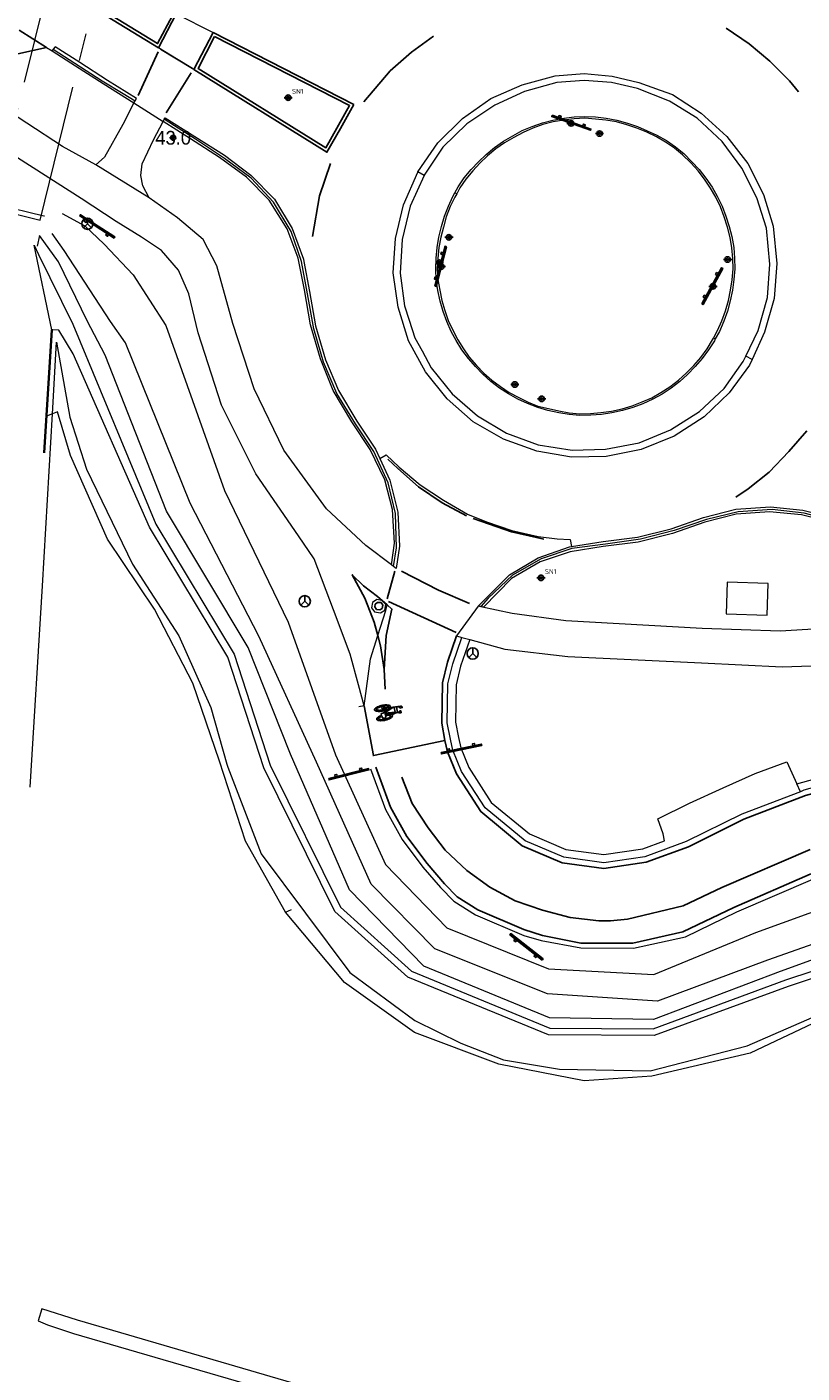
# Model space of a CAD drawing. Header units: metres. Extents: x 169249 to 194689, y 406250 to 412203.
# Tile 266 of 442: x 186475 to 186531, y 410413 to 410511. Entities that reach past the tile are written whole.
import ezdxf
from ezdxf.enums import TextEntityAlignment as Align

# ---------------------------------------------------------------- set-up
doc = ezdxf.new("R2010")
doc.units = ezdxf.units.M
doc.linetypes.add('BGT_NLCS_N264$0$AM-AS', pattern=[16, 10, -2, 2, -2])
doc.layers.get('0').update_dxf_attribs({"linetype": 'CONTINUOUS'})
for name, color, linetype, lineweight in [('BGT_NLCS_N264$0$B-WE-AM-AS_KUNSTWERK_DUIKER-GV', 252, 'BGT_NLCS_N264$0$AM-AS', 18), ('BGT_NLCS_N264$0$B-WE-BV-LEUNING-G', 252, 'BGT_NLCS_N264$0$BV-LEUNING', 18), ('BGT_NLCS_N264$0$B-WE-FV-GELEIDING_WILDRASTER-G', 252, 'CONTINUOUS', 18), ('BGT_NLCS_N264$0$B-WE-GK-BESCHOEIING-G', 252, 'BGT_NLCS_N264$0$GK-BESCHOEIING', 35), ('BGT_NLCS_N264$0$B-WE-GW-TALUD_KRUIN-G', 252, 'CONTINUOUS', 18), ('BGT_NLCS_N264$0$B-WE-GW-WATERGANG_INSTEEK-G', 252, 'CONTINUOUS', 18), ('BGT_NLCS_N264$0$B-WE-GW-WATERGANG_SLOOT_BODEM-G', 252, 'CONTINUOUS', 18), ('BGT_NLCS_N264$0$B-WE-GW-WATERGANG_WATERLIJN-G', 252, 'CONTINUOUS', 18), ('BGT_NLCS_N264$0$B-WE-OG-BREUKLIJN-G', 252, 'CONTINUOUS', 18), ('BGT_NLCS_N264$0$B-WE-OG-TOPOGRAFIE_TERREIN_GROEN-GV', 252, 'CONTINUOUS', 18), ('BGT_NLCS_N264$0$B-WE-OG-TOPOGRAFIE_WATER-GV', 252, 'CONTINUOUS', 18), ('BGT_NLCS_N264$0$B-WE-OG-TOPOGRAFIE_WEG_BERM-GV', 252, 'CONTINUOUS', 18), ('BGT_NLCS_N264$0$B-WE-OG-TOPOGRAFIE_WEG_RIJWEG-GV', 252, 'CONTINUOUS', 18), ('BGT_NLCS_N264$0$B-WE-OG-TOPOGRAFIE_WEG_RIJWIELPAD-GV', 252, 'CONTINUOUS', 18), ('BGT_NLCS_N264$0$B-WE-OG-TOPOGRAFIE_WEG_VERHARD-G', 252, 'CONTINUOUS', 18), ('BGT_NLCS_N264$0$B-WE-VW-BEWEGWIJZERING_DRAAGCONSTRUCTIE-S', 252, 'CONTINUOUS', 25), ('BGT_NLCS_N264$0$B-WE-VW-MARKERING_SYMBOOL-S', 252, 'CONTINUOUS', 25), ('BGT_NLCS_N264$0$B-WE-VW-VERKEERSTEKEN_BORD-S', 252, 'CONTINUOUS', 25), ('X-XX-AL-REFERENTIE-G', 7, 'CONTINUOUS', 18)]:
    doc.layers.add(name, color=color, linetype=linetype, lineweight=lineweight)
for name, color, linetype in [('BGT_NLCS_N264$0$B-WE-IE-MEUBILAIR_WEGMEUBILAIR-S', 252, 'CONTINUOUS'), ('BGT_NLCS_N264$0$B-WE-OG-TOPOGRAFIE_WEG_INRIT-GV', 252, 'CONTINUOUS'), ('BGT_NLCS_N264$0$B-WE-OG-TOPOGRAFIE_WEG_RIJWEG-G', 252, 'CONTINUOUS'), ('BGT_NLCS_N264$0$B-WE-OG-TOPOGRAFIE_WEG_VERKEERSEILAND-GV', 252, 'CONTINUOUS'), ('BGT_NLCS_N264$0$B-WE-VW-MARKERING-G', 252, 'CONTINUOUS'), ('BGT_NLCS_N264$0$B-WE-VW-VERKEERSTEKEN_DRAAGCONSTRUCTIE-S', 252, 'CONTINUOUS'), ('BGT_NLCS_N264$0$Label_Puntobject', 252, 'CONTINUOUS')]:
    doc.layers.add(name, color=color, linetype=linetype)
doc.styles.add('BGT_NLCS_N264$0$NLCS-ISO', font='NLCS-ISO.ttf')
doc.styles.add('BGT_NLCS_N264$0$STANDARD', font='txt')
doc.linetypes.add('BGT_NLCS_N264$0$BV-LEUNING', pattern='A,1,[69,NLCS.SHX,S=0.2,R=0,X=0,Y=0],1', length=2)
doc.linetypes.add('BGT_NLCS_N264$0$GK-BESCHOEIING', pattern='A,30,-5,[1,NLCS.SHX,S=1,R=0,X=0,Y=0],-5', length=40)

# ---------------------------------------------------------------- blocks, each defined once
blk = doc.blocks.new('BGT_NLCS_N264$0$SIE-WEG_SCHRIKHEK')
for points in [[(-1.125, 0), (-1.125, 0.1), (-1.5, 0.1), (-1.5, 0)], [(-0.375, 0), (-0.375, 0.1), (-0.75, 0.1), (-0.75, 0)], [(0.375, 0.1), (0, 0.1), (0, 0), (0.375, 0)], [(1.125, 0), (1.125, 0.1), (0.75, 0.1), (0.75, 0)]]:
    blk.add_hatch(color=0).paths.add_polyline_path(points)
at = {"color": 0}
for p, q in [((-1.125, 0), (-1.125, 0.1)), ((-0.75, 0), (-0.75, 0.1)), ((-0.375, 0), (-0.375, 0.1)), ((0, 0.1), (0, 0)), ((0.375, 0.1), (0.375, 0)), ((0.75, 0.1), (0.75, 0)), ((1.125, 0.1), (1.125, 0))]:
    blk.add_line(p, q, dxfattribs=at)
at = {"flags": 128}
for points in [[(-1.5, 0.1), (1.5, 0.1), (1.5, 0), (-1.5, 0)], [(-1.0125, 0.1), (-1.0125, 0.25), (-0.8625, 0.25), (-0.8625, 0.1)], [(0.8625, 0.1), (0.8625, 0.25), (1.0125, 0.25), (1.0125, 0.1)]]:
    blk.add_lwpolyline(points, close=True, dxfattribs=at)
blk = doc.blocks.new('BGT_NLCS_N264$0$SIE-WEG_WEGWIJZER-SO')
for q in [(-0.292, -0.292), (0, 0.412), (0.292, -0.292)]:
    blk.add_line((0, 0), q)
blk.add_circle((0, 0), 0.413)
blk = doc.blocks.new('BGT_NLCS_N264$0$SIE-WEG_STRAATNAAMBORD_PAAL-SO')
blk.add_line((-0.3, 0), (0.3, 0))
for radius in [0.2, 0.0745]:
    blk.add_circle((0, 0), radius)
at = {"style": 'BGT_NLCS_N264$0$NLCS-ISO'}
blk.add_attdef('STRAATNAAMBORD', (0.278, 0.289), '', height=0.35, dxfattribs=at)
blk = doc.blocks.new('BGT_NLCS_N264$0$B-SVW-MARKERING_SYMBOOL_FIETS_2.0')
at = {"flags": 128}
for points in [[(-0.294, 1.135), (-0.218, 1.908), (-0.199, 1.963, -0.414214), (-0.126, 2), (-0.089, 2), (-0.089, 1.835), (-0.126, 1.835, 0.281777), (-0.185, 1.799), (-0.203, 1.596), (0.149, 1.596), (0.159, 1.733), (0.112, 1.78), (0.112, 1.853), (0.241, 1.853, -0.548946), (0.259, 1.835), (0.223, 1.67), (0.204, 1.688), (0.186, 1.541), (0.262, 1.135)], [(-0.302, 1.145, 0.22312), (-0.365, 1.174, 0.22312), (-0.427, 1.145, 0.090648), (-0.507, 1.002, 0.047451), (-0.549, 0.828, 0.035374), (-0.566, 0.587, 0.035374), (-0.549, 0.347, 0.047451), (-0.507, 0.172, 0.090648), (-0.427, 0.029, 0.22312), (-0.365, 0, 0.22312), (-0.302, 0.029, 0.090648), (-0.222, 0.172, 0.047451), (-0.18, 0.347, 0.035374), (-0.163, 0.587, 0.035374), (-0.18, 0.828, 0.047451), (-0.222, 1.002, 0.038864), (-0.25, 1.067), (-0.242, 1.161), (0.002, 0.525), (0.002, 0.44, 0.544665), (0.057, 0.385), (0.141, 0.403, 0.008345), (0.148, 0.347, 0.047451), (0.19, 0.172, 0.090648), (0.27, 0.029, 0.22312), (0.333, 0, 0.22312), (0.395, 0.029, 0.090648), (0.475, 0.172, 0.047451), (0.517, 0.347, 0.035374), (0.534, 0.587, 0.035374), (0.517, 0.828, 0.047451), (0.475, 1.002, 0.090648), (0.395, 1.145, 0.22312), (0.333, 1.174, 0.22312), (0.27, 1.145)]]:
    blk.add_lwpolyline(points, format="xyb", dxfattribs=at)
for points in [[(-0.266, 0.883), (-0.273, 0.807), (-0.31, 0.624), (-0.346, 0.55, -0.162278), (-0.365, 0.532, -0.720759), (-0.383, 0.55), (-0.383, 0.661), (-0.346, 0.752), (-0.313, 1.004, 0.01664), (-0.327, 1.026, 0.24906), (-0.365, 1.046, 0.24906), (-0.403, 1.026, 0.080527), (-0.455, 0.912, 0.039407), (-0.482, 0.776, 0.028874), (-0.493, 0.587, 0.028874), (-0.482, 0.399, 0.039407), (-0.455, 0.263, 0.080527), (-0.403, 0.149, 0.24906), (-0.365, 0.128, 0.24906), (-0.327, 0.149, 0.080527), (-0.274, 0.263, 0.039407), (-0.247, 0.399, 0.028874), (-0.236, 0.587, 0.028874), (-0.247, 0.776, 0.030907)], [(0.216, 1.062, 0.035986), (0.19, 1.002, 0.047451), (0.148, 0.828, 0.021905), (0.133, 0.679), (0.094, 0.679), (0.168, 1.303)], [(0.461, 0.587, 0.028874), (0.45, 0.776, 0.039407), (0.423, 0.912, 0.080527), (0.371, 1.026, 0.24906), (0.333, 1.046, 0.24906), (0.295, 1.026, 0.080527), (0.242, 0.912, 0.039407), (0.215, 0.776, 0.014843), (0.207, 0.679), (0.333, 0.679, -0.414214), (0.369, 0.642), (0.369, 0.532), (0.333, 0.459), (0.213, 0.419, 0.003097), (0.215, 0.399, 0.039407), (0.242, 0.263, 0.080527), (0.295, 0.149, 0.24906), (0.333, 0.128, 0.24906), (0.371, 0.149, 0.080527), (0.423, 0.263, 0.039407), (0.45, 0.399, 0.028874)]]:
    blk.add_lwpolyline(points, format="xyb", close=True, dxfattribs=at)
blk.add_lwpolyline([(-0.231, 1.286), (0.002, 0.679), (0.039, 0.679), (0.131, 1.431), (-0.218, 1.431)], close=True, dxfattribs=at)
for centre, start, end in [((-0.652, 0.855), 38.12736, 39.6888), ((0.62, 0.855), 140.3112, 141.87264)]:
    blk.add_arc(centre, 0.455, start, end)
blk = doc.blocks.new('BGT_NLCS_N264$0$SIE-WEG_PAAL_ALGEMEEN_TYPE_02-SO')
at = {"ltscale": 0.5}
h = blk.add_hatch(color=256, dxfattribs=at)
h.paths.add_polyline_path([(0, 0), (0.1875, 0, 0.4142136), (0, 0.1875)])
h.paths.add_polyline_path([(0, -0.1875), (0, 0), (-0.1875, 0, 0.4142136)])
for p, q in [((-0.1875, 0), (0.1875, 0)), ((0, -0.1875), (0, 0.1875))]:
    blk.add_line(p, q, dxfattribs=at)
blk.add_circle((0, 0), 0.1875, dxfattribs=at)
blk = doc.blocks.new('BGT_NLCS_N264$0$SIE-WEG_VERKEERSBORD_PAAL-SO')
blk.add_line((-0.3, 0), (0.3, 0))
for radius in [0.2, 0.0745]:
    blk.add_circle((0, 0), radius)
blk = doc.blocks.new('BGT_NLCS_N264')
at = {"layer": 'BGT_NLCS_N264$0$B-WE-AM-AS_KUNSTWERK_DUIKER-GV'}
blk.add_polyline3d([(186475.583, 410497.392, 10.399), (186484.099, 410531.876, 10.396), (186480.657, 410532.713, 9.926), (186472.141, 410498.248, 10.393), (186475.583, 410497.392, 10.399)], dxfattribs=at)
at = {"layer": 'BGT_NLCS_N264$0$B-WE-BV-LEUNING-G'}
for p, q in [((186475.868, 410497.694, 10.811), (186471.91, 410498.646, 10.809)), ((186475.915, 410497.683, 10.811), (186475.868, 410497.694, 10.811))]:
    blk.add_line(p, q, dxfattribs=at)
at = {"layer": 'BGT_NLCS_N264$0$B-WE-FV-GELEIDING_WILDRASTER-G'}
for p, q in [((186476.052, 410483.101, 9.701), (186475.985, 410483.076, 9.661)), ((186476.477, 410483.263, 9.954), (186476.052, 410483.101, 9.701)), ((186493.502, 410446.899, 10.236), (186493.933, 410447.09, 10.241))]:
    blk.add_line(p, q, dxfattribs=at)
for points in [[(186493.502, 410446.899, 10.236), (186490.58, 410452.092, 10.221), (186488.672, 410457.915, 10.226), (186486.737, 410463.603, 10.274), (186483.932, 410469.024, 10.24), (186480.493, 410474.128, 10.222), (186477.794, 410480.221, 10.188), (186476.853, 410483.406, 10.179), (186476.477, 410483.263, 9.954)], [(186643.717, 410393.969, 10.306), (186627.902, 410402.799, 10.226), (186614.252, 410410.438, 10.118), (186600.54, 410417.949, 10.238), (186583.814, 410427.02, 10.27), (186573.165, 410433.02, 10.207), (186567.58, 410436.074, 10.223), (186561.968, 410439.02, 10.204), (186558.783, 410440.315, 10.198), (186552.718, 410441.836, 10.22), (186547.468, 410442.458, 10.209), (186541.583, 410441.809, 10.175), (186538.522, 410441.243, 10.089), (186532.919, 410439.223, 10.136), (186527.413, 410436.628, 10.175), (186520.244, 410434.942, 10.105), (186515.293, 410434.595, 10.112), (186509.077, 410435.821, 10.077), (186502.911, 410438.137, 10.145), (186497.806, 410441.784, 10.171), (186493.502, 410446.899, 10.236)]]:
    blk.add_polyline3d(points, dxfattribs=at)
at = {"layer": 'BGT_NLCS_N264$0$B-WE-GK-BESCHOEIING-G', "linetype": 'Continuous'}
blk.add_line((186475.888, 410480.416, 9.471), (186476.436, 410489.391, 9.196), dxfattribs=at)
at = {"layer": 'BGT_NLCS_N264$0$B-WE-GW-TALUD_KRUIN-G'}
blk.add_polyline3d([(186477.2, 410497.883, 10.948), (186478.857, 410496.971, 11.05), (186480.272, 410495.652, 11.067), (186482.378, 410493.411, 11.074), (186484.768, 410489.699, 11.178), (186489.038, 410477.661, 11.201), (186493.684, 410468.066, 11.145), (186497.156, 410458.39, 10.996), (186500.789, 410450.381, 10.879), (186505.271, 410445.756, 10.826), (186512.692, 410442.772, 10.891), (186520.374, 410442.352, 10.801), (186527.835, 410445.415, 10.808), (186539.791, 410449.755, 10.808), (186546.796, 410449.999, 10.816), (186557.682, 410448.583, 10.76), (186565.318, 410445.722, 10.74), (186581.301, 410436.712, 10.727), (186594.887, 410429.157, 10.699), (186616.463, 410416.953, 10.668)], dxfattribs=at)
at = {"layer": 'BGT_NLCS_N264$0$B-WE-GW-WATERGANG_INSTEEK-G'}
for points in [[(186614.008, 410415.614, 10.134), (186593.874, 410426.537, 10.115), (186579.825, 410434.309, 10.08), (186564.295, 410443.047, 9.989), (186556.48, 410445.75, 10.037), (186547.018, 410446.897, 10.033), (186540.07, 410446.381, 9.992), (186529.607, 410442.583, 10.032), (186520.356, 410439.078, 9.991), (186512.772, 410439.186, 9.987), (186503.602, 410442.96, 10), (186498.17, 410448.53, 10.017), (186493.862, 410458.438, 10.364), (186493.817, 410458.551, 10.359), (186490.768, 410466.224, 10.018), (186484.812, 410476.174, 10.022), (186480.329, 410487.541, 10.037), (186479.029, 410490.052, 9.992), (186476.933, 410494.348, 9.893), (186475.552, 410496.283, 9.918)], [(186476.477, 410483.263, 9.797), (186476.778, 410488.497, 9.641), (186477.757, 410483.015, 10.172), (186478.973, 410479.22, 10.176), (186482.321, 410472.292, 10.291), (186485.707, 410467.078, 10.324), (186488.043, 410461.836, 10.287), (186489.209, 410457.713, 10.236), (186489.28, 410457.481, 10.241), (186491.73, 410451.159, 10.267), (186498.206, 410442.506, 10.272), (186502.933, 410438.994, 10.248), (186506.3, 410437.35, 10.232), (186509.412, 410436.127, 10.176), (186513.509, 410435.456, 10.193), (186520.115, 410435.34, 10.195), (186527.211, 410437.158, 10.244), (186532.509, 410439.453, 10.254)], [(186474.848, 410456.027, 10.226), (186475.754, 410470.718, 10.171), (186476.477, 410483.263, 9.797)]]:
    blk.add_polyline3d(points, dxfattribs=at)
at = {"layer": 'BGT_NLCS_N264$0$B-WE-GW-WATERGANG_SLOOT_BODEM-G'}
blk.add_line((186476.436, 410489.391, 9.196), (186475.142, 410495.577, 9.541), dxfattribs=at)
for points in [[(186475.142, 410495.577, 9.541), (186475.475, 410494.896, 9.471), (186477.969, 410489.803, 8.949), (186484.032, 410475.207, 9.097), (186489.748, 410465.724, 9.132), (186492.371, 410457.632, 9.251), (186497.505, 410447.264, 9.087), (186502.704, 410442.591, 9.131), (186512.805, 410438.448, 9.191), (186520.333, 410438.4, 9.086), (186530.017, 410441.966, 9.005), (186540.216, 410445.335, 9.085), (186547.048, 410446.185, 9.2), (186556.165, 410445.101, 9.257), (186563.938, 410442.469, 9.18), (186579.46, 410433.776, 9.114), (186593.732, 410425.758, 9.098), (186612.86, 410415.076, 9.152)], [(186612.616, 410414.639, 9.152), (186593.487, 410425.322, 9.098), (186579.215, 410433.34, 9.114), (186563.734, 410442.01, 9.18), (186556.054, 410444.61, 9.257), (186547.05, 410445.681, 9.2), (186540.326, 410444.845, 9.085), (186530.182, 410441.493, 9.005), (186520.421, 410437.899, 9.086), (186512.705, 410437.948, 9.191), (186502.434, 410442.161, 9.131), (186497.1, 410446.956, 9.087), (186491.907, 410457.443, 9.251), (186489.29, 410465.515, 9.132)], [(186489.29, 410465.515, 9.132), (186483.582, 410474.984, 9.097), (186478, 410487.652, 9.17), (186476.956, 410489.378, 9.155), (186476.506, 410489.394, 9.198), (186476.436, 410489.391, 9.196)], [(186606.27, 410378.882, 9.071), (186590.337, 410383.876, 9.176), (186575.503, 410388.408, 9.206), (186560.314, 410392.736, 9.111), (186544.638, 410397.652, 9.196), (186527.541, 410402.515, 9.25), (186510.613, 410407.682, 9.228), (186496.116, 410411.944, 9.409), (186478.305, 410417.127, 9.358), (186475.716, 410417.966, 8.776), (186475.453, 410417.098, 8.908), (186476.121, 410416.799, 8.765), (186478.026, 410416.167, 9.358), (186495.835, 410410.984, 9.409), (186510.326, 410406.724, 9.228), (186527.258, 410401.556, 9.25), (186544.351, 410396.694, 9.196), (186560.04, 410391.774, 9.111), (186575.22, 410387.449, 9.206), (186590.042, 410382.921, 9.176), (186605.98, 410377.925, 9.071)]]:
    blk.add_polyline3d(points, dxfattribs=at)
at = {"layer": 'BGT_NLCS_N264$0$B-WE-GW-WATERGANG_WATERLIJN-G'}
for p, q in [((186476.052, 410483.101, 9.389), (186476.436, 410489.391, 9.196)), ((186475.888, 410480.416, 9.471), (186476.052, 410483.101, 9.389))]:
    blk.add_line(p, q, dxfattribs=at)
at = {"layer": 'BGT_NLCS_N264$0$B-WE-OG-BREUKLIJN-G'}
blk.add_line((186507.759, 410469.2, 11.433), (186507.754, 410469.194, 11.432), dxfattribs=at)
for points in [[(186476.548, 410509.866, 11.275), (186478.112, 410508.842, 11.384), (186480.105, 410507.57, 11.403), (186481.646, 410506.64, 11.409), (186482.513, 410506.089, 11.298)], [(186501.386, 410472.133, 11.444), (186501.608, 410473.478, 11.594), (186501.527, 410476, 11.643), (186500.996, 410478.228, 11.677), (186499.958, 410480.504, 11.689), (186498.615, 410482.524, 11.693), (186497.256, 410484.739, 11.686), (186496.27, 410487.031, 11.685), (186495.555, 410489.463, 11.687), (186495.099, 410492.015, 11.688), (186494.678, 410494.377, 11.697), (186493.902, 410496.568, 11.673), (186492.618, 410498.715, 11.632), (186490.987, 410500.452, 11.592), (186489.045, 410501.898, 11.557), (186486.922, 410503.293, 11.511), (186485.383, 410504.282, 11.47), (186484.648, 410504.753, 11.328)], [(186615.901, 410415.631, 10.179), (186594.318, 410427.622, 10.156), (186580.494, 410435.117, 10.138), (186564.787, 410443.978, 10.08), (186557.461, 410446.909, 10.143), (186547.049, 410448.031, 10.075), (186540.08, 410447.414, 10.124), (186528.676, 410443.401, 10.101), (186520.656, 410440.419, 10.029), (186512.627, 410440.937, 10.062), (186504.404, 410444.228, 10.095), (186499.763, 410448.956, 10.065), (186495.77, 410457.843, 10.556), (186491.553, 410467.046, 10.118), (186486.546, 410476.735, 10.15), (186481.824, 410488.44, 10.22), (186480.733, 410489.992, 10.168), (186477.331, 410495.18, 10.002), (186476.473, 410496.412, 9.901)], [(186540.576, 410472.557, 11.333), (186539.603, 410472.98, 11.47), (186538.206, 410473.549, 11.48), (186535.966, 410474.582, 11.52), (186533.738, 410475.376, 11.573), (186531.371, 410476.023, 11.606), (186529.024, 410476.277, 11.641), (186526.547, 410476.117, 11.67), (186524.223, 410475.564, 11.682), (186521.86, 410474.752, 11.678), (186519.411, 410474.11, 11.687), (186516.849, 410473.762, 11.677), (186514.404, 410473.446, 11.666), (186512.155, 410472.685, 11.65), (186510.079, 410471.487, 11.613), (186508.294, 410469.803, 11.567), (186507.759, 410469.2, 11.433)]]:
    blk.add_polyline3d(points, dxfattribs=at)
at = {"layer": 'BGT_NLCS_N264$0$B-WE-OG-TOPOGRAFIE_TERREIN_GROEN-GV'}
blk.add_polyline3d([(186499.246, 410461.961, 11.234), (186498.819, 410463.488, 11.238), (186498.212, 410465.725, 11.277), (186497.004, 410468.961, 11.337), (186495.581, 410472.683, 11.365), (186494.447, 410474.356, 11.367), (186491.337, 410478.892, 11.339), (186488.826, 410483.894, 11.356), (186487.126, 410489.163, 11.35), (186486.44, 410492.021, 11.328), (186485.679, 410493.739, 11.283), (186484.443, 410495.189, 11.244), (186482.984, 410496.157, 11.192), (186481.137, 410497.289, 11.156), (186478.575, 410498.977, 11.15), (186475.942, 410500.655, 11.108), (186470.735, 410503.965, 11.06), (186467.737, 410505.882, 11.017)], dxfattribs=at)
at = {"layer": 'BGT_NLCS_N264$0$B-WE-OG-TOPOGRAFIE_WATER-GV'}
blk.add_line((186475.552, 410496.283, 9.918), (186475.374, 410495.502, 9.51), dxfattribs=at)
at = {"layer": 'BGT_NLCS_N264$0$B-WE-OG-TOPOGRAFIE_WEG_BERM-GV'}
for p, q in [((186476.548, 410509.866, 11.275), (186476.457, 410509.748, 11.267)), ((186476.457, 410509.748, 11.267), (186478.179, 410508.655, 11.247)), ((186482.435, 410505.965, 11.292), (186482.513, 410506.089, 11.298)), ((186503.613, 410500.661, 11.811), (186503.161, 410500.915, 11.656)), ((186505.994, 410499.324, 11.946), (186505.87, 410499.394, 11.82)), ((186524.873, 410488.727, 11.811), (186524.75, 410488.796, 11.968)), ((186527.558, 410487.219, 11.653), (186527.103, 410487.475, 11.751)), ((186507.759, 410469.2, 11.444), (186507.559, 410469.236, 11.434)), ((186531.082, 410455.697, 0.004), (186530.82, 410456.275, 11.059))]:
    blk.add_line(p, q, dxfattribs=at)
for points in [[(186482.513, 410506.089, 11.298), (186482.625, 410506.267, 11.307), (186480.513, 410507.584, 11.301), (186478.478, 410508.888, 11.282), (186476.675, 410510.029, 11.288), (186476.548, 410509.866, 11.275)], [(186478.179, 410508.655, 11.247), (186480.193, 410507.358, 11.287), (186482.435, 410505.965, 11.292)], [(186501.238, 410472.243, 11.436), (186501.449, 410473.823, 11.466), (186501.311, 410476.284, 11.51), (186500.751, 410478.458, 11.54), (186499.681, 410480.666, 11.567), (186498.333, 410482.689, 11.548), (186496.976, 410484.971, 11.56), (186496.049, 410487.273, 11.547), (186495.311, 410489.754, 11.567), (186494.89, 410492.308, 11.546), (186494.432, 410494.621, 11.546), (186493.627, 410496.758, 11.535), (186492.3, 410498.849, 11.496), (186490.645, 410500.521, 11.45), (186488.687, 410501.963, 11.417), (186486.573, 410503.324, 11.355), (186484.558, 410504.604, 11.319)], [(186524.75, 410488.796, 11.968), (186525.039, 410489.332, 11.962), (186525.351, 410490.051, 11.963), (186525.617, 410490.775, 11.98), (186525.834, 410491.536, 11.988), (186525.98, 410492.294, 11.975), (186526.108, 410493.044, 11.965), (186526.167, 410493.84, 11.966), (186526.146, 410494.607, 11.965), (186526.073, 410495.383, 11.972), (186525.949, 410496.141, 11.964), (186525.765, 410496.893, 11.978), (186525.532, 410497.64, 11.971), (186525.255, 410498.376, 11.977), (186524.923, 410499.067, 11.975), (186524.533, 410499.74, 11.973), (186524.086, 410500.379, 11.975), (186523.61, 410500.997, 11.976), (186523.086, 410501.566, 11.981), (186522.477, 410502.152, 11.976), (186521.883, 410502.657, 11.983), (186521.232, 410503.086, 11.982), (186520.576, 410503.467, 11.986), (186519.88, 410503.804, 11.977), (186519.137, 410504.108, 11.975), (186518.409, 410504.347, 11.962), (186517.656, 410504.566, 11.976), (186516.887, 410504.696, 11.963), (186516.134, 410504.771, 11.928), (186515.354, 410504.837, 11.971), (186514.577, 410504.789, 11.96), (186513.811, 410504.698, 11.964), (186513.044, 410504.558, 11.961), (186512.28, 410504.362, 11.955), (186511.546, 410504.098, 11.955), (186510.843, 410503.786, 11.951), (186510.154, 410503.433, 11.954), (186509.484, 410503.031, 11.956), (186508.843, 410502.602, 11.945), (186508.24, 410502.099, 11.947), (186507.673, 410501.552, 11.955), (186507.162, 410500.993, 11.94), (186506.674, 410500.382, 11.945), (186506.236, 410499.747, 11.938), (186505.994, 410499.324, 11.946)], [(186505.994, 410499.324, 11.946), (186505.848, 410499.069, 11.95), (186505.519, 410498.379, 11.965), (186505.236, 410497.644, 11.96), (186505.023, 410496.895, 11.959), (186504.828, 410496.15, 11.958), (186504.698, 410495.389, 11.952), (186504.617, 410494.609, 11.949), (186504.58, 410493.831, 11.968), (186504.628, 410493.067, 11.959), (186504.753, 410492.285, 11.953), (186504.909, 410491.537, 11.957), (186505.122, 410490.798, 11.966), (186505.382, 410490.063, 11.968), (186505.708, 410489.357, 11.937), (186506.075, 410488.663, 11.939), (186506.48, 410488.006, 11.942), (186506.917, 410487.392, 11.942), (186507.442, 410486.792, 11.934)], [(186507.442, 410486.792, 11.934), (186507.986, 410486.238, 11.96), (186508.563, 410485.721, 11.965), (186509.19, 410485.26, 11.952), (186509.837, 410484.827, 11.949), (186510.524, 410484.45, 11.946), (186511.224, 410484.118, 11.973), (186511.929, 410483.83, 11.978), (186512.707, 410483.655, 11.95), (186513.448, 410483.474, 11.957), (186514.197, 410483.325, 11.964), (186514.974, 410483.276, 11.967), (186515.756, 410483.279, 11.985), (186516.525, 410483.356, 11.973), (186517.286, 410483.468, 11.974), (186518.062, 410483.629, 11.976), (186518.813, 410483.849, 11.983), (186519.53, 410484.138, 11.971), (186520.239, 410484.429, 11.972), (186520.897, 410484.812, 11.973), (186521.565, 410485.231, 11.962), (186522.186, 410485.729, 11.968), (186522.752, 410486.232, 11.987), (186523.309, 410486.79, 11.982), (186523.807, 410487.37, 11.983), (186524.272, 410488.007, 11.985), (186524.678, 410488.663, 11.97), (186524.75, 410488.796, 11.968)], [(186540.485, 410472.411, 11.329), (186538.142, 410473.439, 11.363), (186535.867, 410474.476, 11.403), (186533.53, 410475.306, 11.441), (186531.171, 410475.899, 11.475), (186528.824, 410476.123, 11.515), (186526.385, 410475.938, 11.537), (186524.105, 410475.361, 11.551), (186521.739, 410474.534, 11.55), (186519.247, 410473.911, 11.551), (186516.696, 410473.585, 11.551), (186514.286, 410473.207, 11.549), (186512.084, 410472.455, 11.527), (186510.003, 410471.24, 11.507), (186507.941, 410469.167, 11.453), (186507.759, 410469.2, 11.444)], [(186528.731, 410470.878, 11.431), (186525.746, 410470.984, 11.442), (186525.664, 410468.671, 11.434), (186528.649, 410468.566, 11.415), (186528.731, 410470.878, 11.431)], [(186506.943, 410466.79, 11.4), (186506.284, 410464.86, 11.358), (186505.953, 410463.501, 11.331), (186505.911, 410460.77, 11.286), (186506.12, 410459.642, 11.279), (186506.286, 410458.9, 11.258), (186506.878, 410457.458, 11.228), (186508.523, 410454.916, 11.167), (186511.307, 410452.621, 11.123), (186513.968, 410451.49, 11.086), (186516.739, 410451.112, 11.081), (186519.585, 410451.528, 11.052), (186521.168, 410452.109, 11.062), (186521.062, 410452.624, 11.069), (186520.668, 410453.719, 11.065), (186522.991, 410454.857, 11.145), (186525.458, 410455.988, 11.125), (186527.787, 410457.02, 11.1), (186530.099, 410457.866, 11.12), (186530.82, 410456.275, 11.059)], [(186530.82, 410456.275, 11.059), (186535.648, 410457.618, 11.023), (186539.772, 410458.395, 11.004), (186544.855, 410458.828, 11.01), (186549.599, 410458.794, 11.001), (186552.025, 410458.665, 11.038)]]:
    blk.add_polyline3d(points, dxfattribs=at)
at = {"layer": 'BGT_NLCS_N264$0$B-WE-OG-TOPOGRAFIE_WEG_INRIT-GV'}
for p, q in [((186476.054, 410510.002, 11.263), (186474.047, 410511.266, 11.253)), ((186468.637, 410508.344, 11.098), (186476.054, 410510.002, 11.263))]:
    blk.add_line(p, q, dxfattribs=at)
at = {"layer": 'BGT_NLCS_N264$0$B-WE-OG-TOPOGRAFIE_WEG_RIJWEG-G'}
blk.add_line((186499.91, 410458.333, 0.063), (186499.246, 410461.961, 11.234), dxfattribs=at)
for points in [[(186505.14, 410459.442, 11.279), (186504.909, 410460.686, 11.286), (186504.954, 410463.628, 11.331), (186505.323, 410465.141, 11.358), (186505.985, 410467.078, 11.404)], [(186552.511, 410457.638, 10.999), (186549.569, 410457.794, 11.001), (186544.894, 410457.828, 11.01), (186539.908, 410457.403, 11.004), (186535.875, 410456.643, 11.023), (186531.468, 410455.417, 11.036), (186526.959, 410453.693, 11.041), (186522.905, 410451.682, 11.055), (186519.832, 410450.554, 11.052), (186516.744, 410450.103, 11.081), (186513.7, 410450.517, 11.086), (186510.782, 410451.757, 11.123), (186507.767, 410454.243, 11.167), (186505.987, 410456.993, 11.228), (186505.329, 410458.599, 11.258), (186505.14, 410459.442, 11.279)], [(186612.802, 410422.022, 10.782), (186599.383, 410429.625, 10.812), (186587.179, 410436.473, 10.823), (186570.4, 410445.812, 10.864), (186567, 410447.689, 10.869), (186563.369, 410449.326, 10.867), (186560.511, 410450.313, 10.872), (186553.993, 410451.872, 10.869), (186547.448, 410452.43, 10.876), (186540.408, 410451.939, 10.9), (186531.802, 410449.668, 10.929), (186526.229, 410447.249, 10.943), (186522.493, 410445.465, 10.938), (186518.843, 410444.648, 10.93), (186515.061, 410444.653, 10.938), (186512.252, 410445.214, 10.959), (186510.895, 410445.644, 10.957), (186507.544, 410447.065, 10.983), (186506.03, 410448.029, 10.984), (186505.103, 410448.981, 10.99), (186503.833, 410450.447, 11.034), (186502.352, 410452.424, 11.059), (186501.159, 410454.57, 11.088), (186500.08, 410457.48, 11.135)]]:
    blk.add_polyline3d(points, dxfattribs=at)
at = {"layer": 'BGT_NLCS_N264$0$B-WE-OG-TOPOGRAFIE_WEG_RIJWEG-GV'}
for p, q in [((186485.527, 410512.446, 11.382), (186488.225, 410511.089, 11.384)), ((186476.054, 410510.002, 11.263), (186476.457, 410509.748, 11.267)), ((186485.532, 410509.17, 11.388), (186484.229, 410509.972, 11.386)), ((186486.812, 410508.382, 11.389), (186485.532, 410509.17, 11.388)), ((186482.435, 410505.965, 11.292), (186484.558, 410504.604, 11.319)), ((186484.558, 410504.604, 11.319), (186484.648, 410504.753, 11.328))]:
    blk.add_line(p, q, dxfattribs=at)
for points in [[(186510.773, 410507.266, 11.646), (186513.19, 410507.916, 11.641), (186515.29, 410508.096, 11.645), (186517.339, 410507.897, 11.651), (186519.279, 410507.432, 11.653), (186520.851, 410506.869, 11.657), (186521.741, 410506.55, 11.659), (186523.84, 410505.212, 11.661), (186525.703, 410503.487, 11.665), (186527.252, 410501.521, 11.676), (186528.38, 410499.271, 11.665), (186529.107, 410496.954, 11.653), (186529.365, 410494.233, 11.653), (186529.158, 410491.668, 11.656), (186528.471, 410489.232, 11.662), (186527.558, 410487.219, 11.653)], [(186503.161, 410500.915, 11.656), (186504.613, 410503.034, 11.65), (186506.409, 410504.808, 11.638), (186508.498, 410506.269, 11.641), (186510.773, 410507.266, 11.646)], [(186521.529, 410506.086, 11.789), (186519.189, 410506.99, 11.789), (186517.304, 410507.439, 11.791), (186515.305, 410507.592, 11.783), (186513.31, 410507.426, 11.796), (186510.956, 410506.79, 11.781), (186508.786, 410505.78, 11.814), (186506.737, 410504.423, 11.719), (186504.99, 410502.727, 11.778), (186503.621, 410500.679, 11.811), (186503.613, 410500.661, 11.811)], [(186527.103, 410487.475, 11.751), (186528.011, 410489.355, 11.791), (186528.674, 410491.754, 11.795), (186528.853, 410494.188, 11.79), (186528.618, 410496.815, 11.793), (186527.9, 410499.011, 11.792), (186526.817, 410501.198, 11.798), (186525.362, 410503.137, 11.784), (186523.544, 410504.828, 11.778), (186521.529, 410506.086, 11.789)], [(186484.648, 410504.753, 11.328), (186484.718, 410504.87, 11.335), (186486.873, 410503.506, 11.377), (186489.044, 410502.126, 11.411), (186490.977, 410500.67, 11.462), (186492.697, 410498.934, 11.499), (186493.976, 410496.787, 11.54), (186494.808, 410494.554, 11.554), (186494.84, 410494.381, 11.555), (186495.249, 410492.2, 11.566), (186495.686, 410489.68, 11.566), (186496.406, 410487.204, 11.562), (186497.37, 410484.97, 11.546), (186498.694, 410482.734, 11.549), (186500.066, 410480.694, 11.564), (186500.392, 410479.993, 11.558)], [(186505.87, 410499.394, 11.82), (186506.1, 410499.817, 11.828), (186506.549, 410500.481, 11.821), (186507.043, 410501.086, 11.823), (186507.591, 410501.658, 11.825), (186508.139, 410502.192, 11.824), (186508.756, 410502.698, 11.829), (186509.401, 410503.148, 11.826), (186510.081, 410503.558, 11.815), (186510.769, 410503.926, 11.804), (186511.498, 410504.225, 11.814), (186512.263, 410504.483, 11.812), (186513.016, 410504.682, 11.828), (186513.806, 410504.834, 11.817), (186514.559, 410504.936, 11.821), (186515.351, 410504.962, 11.817), (186516.126, 410504.932, 11.813), (186516.906, 410504.84, 11.82), (186517.685, 410504.679, 11.808), (186518.457, 410504.471, 11.81), (186519.188, 410504.226, 11.823), (186519.909, 410503.918, 11.817), (186520.612, 410503.585, 11.822), (186521.303, 410503.194, 11.806), (186521.967, 410502.749, 11.81), (186522.567, 410502.249, 11.82), (186523.166, 410501.655, 11.82), (186523.701, 410501.08, 11.805), (186524.19, 410500.466, 11.8), (186524.64, 410499.81, 11.81), (186525.018, 410499.14, 11.816), (186525.363, 410498.423, 11.818), (186525.647, 410497.679, 11.829), (186525.888, 410496.937, 11.829), (186526.072, 410496.19, 11.823), (186526.214, 410495.403, 11.83), (186526.284, 410494.623, 11.82), (186526.294, 410493.834, 11.825), (186526.235, 410493.06, 11.828), (186526.131, 410492.286, 11.818), (186525.963, 410491.512, 11.813), (186525.758, 410490.753, 11.829), (186525.486, 410490.021, 11.803), (186525.177, 410489.281, 11.811), (186524.873, 410488.727, 11.811)], [(186527.558, 410487.219, 11.653), (186527.378, 410486.822, 11.651), (186525.891, 410484.808, 11.654), (186524.06, 410483.047, 11.662), (186521.867, 410481.629, 11.657), (186519.455, 410480.664, 11.662), (186516.903, 410480.163, 11.672), (186514.381, 410480.091, 11.673), (186511.841, 410480.532, 11.673), (186509.416, 410481.417, 11.668), (186507.208, 410482.688, 11.673), (186505.295, 410484.356, 11.667), (186503.711, 410486.322, 11.669), (186502.478, 410488.594, 11.669), (186501.719, 410491.052, 11.656), (186501.346, 410493.543, 11.662), (186501.52, 410496.049, 11.657), (186502.107, 410498.518, 11.643), (186503.151, 410500.9, 11.656), (186503.161, 410500.915, 11.656)], [(186503.613, 410500.661, 11.811), (186502.594, 410498.419, 11.786), (186502.023, 410495.977, 11.79), (186501.877, 410493.529, 11.792), (186502.193, 410491.154, 11.783), (186502.533, 410490.099, 11.789), (186502.949, 410488.81, 11.796), (186503.463, 410487.864, 11.805), (186504.137, 410486.626, 11.818), (186505.655, 410484.717, 11.789), (186507.509, 410483.12, 11.797), (186509.631, 410481.862, 11.78), (186511.942, 410481.008, 11.789), (186514.436, 410480.61, 11.799), (186516.853, 410480.678, 11.787), (186519.306, 410481.157, 11.788), (186521.605, 410482.087, 11.79), (186523.719, 410483.443, 11.789), (186525.515, 410485.12, 11.79), (186526.911, 410487.078, 11.742), (186527.103, 410487.475, 11.751)], [(186505.115, 410497.697, 11.819), (186505.393, 410498.425, 11.823), (186505.722, 410499.122, 11.814), (186505.87, 410499.394, 11.82)], [(186524.873, 410488.727, 11.811), (186524.804, 410488.602, 11.811), (186524.382, 410487.931, 11.831), (186523.912, 410487.293, 11.824), (186523.408, 410486.707, 11.831), (186522.855, 410486.139, 11.824), (186522.273, 410485.625, 11.822), (186521.658, 410485.136, 11.822), (186520.997, 410484.703, 11.83), (186520.309, 410484.328, 11.824), (186519.591, 410484.001, 11.818), (186518.857, 410483.727, 11.828), (186518.109, 410483.51, 11.842), (186517.331, 410483.337, 11.846), (186516.557, 410483.22, 11.843), (186515.779, 410483.16, 11.841), (186514.987, 410483.154, 11.837), (186514.216, 410483.21, 11.843), (186513.442, 410483.325, 11.84), (186512.654, 410483.499, 11.843), (186511.923, 410483.726, 11.829), (186511.17, 410484.022, 11.845), (186510.463, 410484.337, 11.832), (186509.783, 410484.714, 11.843), (186509.111, 410485.138, 11.842), (186508.498, 410485.626, 11.841), (186507.915, 410486.151, 11.838), (186507.358, 410486.707, 11.829), (186506.856, 410487.308, 11.83), (186506.382, 410487.939, 11.828), (186505.958, 410488.606, 11.839), (186505.597, 410489.279, 11.831), (186505.27, 410490.003, 11.839), (186504.999, 410490.737, 11.832), (186504.784, 410491.478, 11.83), (186504.617, 410492.274, 11.838), (186504.505, 410493.035, 11.823), (186504.475, 410493.83, 11.831), (186504.487, 410494.626, 11.846), (186504.572, 410495.396, 11.814), (186504.699, 410496.159, 11.822), (186504.875, 410496.943, 11.809), (186505.115, 410497.697, 11.819)], [(186500.392, 410479.993, 11.558), (186500.857, 410480.277, 11.557), (186501.804, 410479.375, 11.552), (186503.335, 410478.08, 11.549), (186505.036, 410476.953, 11.546), (186506.792, 410475.952, 11.55), (186508.168, 410475.381, 11.548), (186510.014, 410474.753, 11.55), (186511.932, 410474.323, 11.558), (186513.332, 410474.135, 11.549), (186514.276, 410474.087, 11.552), (186514.364, 410473.578, 11.551)], [(186500.392, 410479.993, 11.558), (186501.124, 410478.418, 11.544), (186501.707, 410476.094, 11.517), (186501.811, 410473.609, 11.464), (186501.583, 410471.987, 11.454)], [(186514.364, 410473.578, 11.551), (186516.678, 410473.948, 11.566), (186519.203, 410474.271, 11.569), (186521.647, 410474.873, 11.563), (186524.019, 410475.7, 11.562), (186526.362, 410476.298, 11.555), (186528.911, 410476.478, 11.518), (186531.265, 410476.238, 11.491), (186533.665, 410475.619, 11.447), (186535.998, 410474.711, 11.401), (186538.299, 410473.73, 11.369), (186540.677, 410472.72, 11.336), (186540.576, 410472.557, 11.333)], [(186507.559, 410469.236, 11.434), (186509.845, 410471.521, 11.499), (186511.94, 410472.767, 11.533), (186514.237, 410473.558, 11.55), (186514.364, 410473.578, 11.551)]]:
    blk.add_polyline3d(points, dxfattribs=at)
at = {"layer": 'BGT_NLCS_N264$0$B-WE-OG-TOPOGRAFIE_WEG_RIJWIELPAD-GV'}
for p, q in [((186483.539, 410499.033, 11.236), (186479.645, 410501.44, 11.171)), ((186501.386, 410472.133, 11.444), (186501.238, 410472.243, 11.436)), ((186501.583, 410471.987, 11.454), (186501.386, 410472.133, 11.444)), ((186507.559, 410469.236, 11.434), (186505.985, 410467.078, 11.404)), ((186507.754, 410469.194, 11.432), (186507.559, 410469.236, 11.434)), ((186510.035, 410468.699, 11.406), (186507.754, 410469.194, 11.432)), ((186505.985, 410467.078, 11.404), (186506.363, 410466.949, 11.404)), ((186506.363, 410466.949, 11.404), (186506.943, 410466.79, 11.4))]:
    blk.add_line(p, q, dxfattribs=at)
for points in [[(186479.645, 410501.44, 11.171), (186477.215, 410502.78, 11.171), (186471.978, 410506.181, 11.098), (186468.637, 410508.344, 11.098)], [(186482.435, 410505.965, 11.292), (186481.634, 410504.363, 11.254), (186480.289, 410501.985, 11.205), (186479.645, 410501.44, 11.171)], [(186483.539, 410499.033, 11.236), (186483.077, 410499.891, 11.249), (186482.939, 410500.642, 11.262), (186483.024, 410501.493, 11.27), (186483.853, 410503.26, 11.308), (186484.558, 410504.604, 11.319)], [(186501.238, 410472.243, 11.436), (186501.226, 410472.252, 11.435), (186499.354, 410473.646, 11.437), (186496.495, 410476.324, 11.421), (186493.386, 410480.612, 11.416), (186491.215, 410485.079, 11.424), (186489.656, 410489.862, 11.429), (186488.481, 410494.061, 11.372), (186487.485, 410495.978, 11.331), (186485.623, 410497.552, 11.285), (186483.539, 410499.033, 11.236)], [(186540.485, 410472.411, 11.329), (186539.96, 410471.601, 11.322), (186538.989, 410470.38, 11.311), (186536.463, 410468.847, 11.281), (186533.223, 410467.626, 11.309), (186529.611, 410467.41, 11.338), (186523.924, 410467.599, 11.352), (186513.974, 410468.167, 11.417), (186510.035, 410468.699, 11.406)], [(186500.52, 410469.651, 11.388), (186500.176, 410469.718, 11.381), (186499.849, 410469.495, 11.369), (186499.784, 410469.118, 11.379), (186500.006, 410468.811, 11.376), (186500.421, 410468.739, 11.384), (186500.744, 410468.928, 11.386), (186500.811, 410469.357, 11.396), (186500.52, 410469.651, 11.388)], [(186500.233, 410467.091, 11.364), (186500.814, 410468.926, 11.406), (186500.914, 410469.323, 0.012)], [(186499.246, 410461.961, 11.234), (186499.697, 410465.398, 11.326), (186500.233, 410467.091, 11.364)], [(186506.943, 410466.79, 11.4), (186509.5, 410466.088, 11.384), (186514.103, 410465.561, 11.382), (186523.873, 410465.087, 11.315), (186529.757, 410464.801, 11.258), (186533.284, 410464.92, 11.239), (186537.541, 410466.458, 11.243), (186539.129, 410467.324, 11.255), (186539.305, 410467.256, 11.258), (186540.692, 410465.355, 11.208), (186548.351, 410460.878, 11.103), (186551.732, 410459.043, 11.053)]]:
    blk.add_polyline3d(points, dxfattribs=at)
at = {"layer": 'BGT_NLCS_N264$0$B-WE-OG-TOPOGRAFIE_WEG_VERHARD-G'}
blk.add_line((186499.246, 410461.961, 11.234), (186498.852, 410461.889, 11.234), dxfattribs=at)
for points in [[(186531.082, 410455.697, 11.036), (186526.799, 410454.06, 11.041), (186522.747, 410452.05, 11.055), (186519.733, 410450.944, 11.052), (186516.742, 410450.507, 11.081), (186513.807, 410450.907, 11.086), (186510.992, 410452.102, 11.123), (186508.069, 410454.512, 11.167), (186506.344, 410457.179, 11.228), (186505.712, 410458.72, 11.258), (186505.532, 410459.522, 11.279), (186505.31, 410460.719, 11.286), (186505.354, 410463.577, 11.331), (186505.708, 410465.029, 11.358), (186506.363, 410466.949, 11.404)], [(186552.396, 410458.044, 11.019), (186549.581, 410458.194, 11.001), (186544.878, 410458.228, 11.01), (186539.853, 410457.799, 11.004), (186535.801, 410457.036, 11.023), (186531.343, 410455.797, 11.036), (186531.082, 410455.697, 11.036)], [(186499.694, 410457.371, 11.135), (186500.795, 410454.403, 11.088), (186502.015, 410452.206, 11.059), (186503.521, 410450.196, 11.034), (186504.808, 410448.71, 10.99), (186505.776, 410447.716, 10.984), (186507.358, 410446.71, 10.983), (186510.899, 410445.196, 10.937), (186512.159, 410444.85, 10.942), (186515.046, 410444.292, 10.915), (186518.905, 410444.279, 10.886), (186522.688, 410445.102, 10.914), (186526.443, 410446.936, 10.931), (186532.002, 410449.324, 10.898)]]:
    blk.add_polyline3d(points, dxfattribs=at)
at = {"layer": 'BGT_NLCS_N264$0$B-WE-OG-TOPOGRAFIE_WEG_VERKEERSEILAND-GV'}
for p, q in [((186484.229, 410509.972, 11.386), (186485.527, 410512.446, 11.382)), ((186488.225, 410511.089, 11.384), (186486.812, 410508.382, 11.389)), ((186498.486, 410505.832, 11.555), (186488.225, 410511.089, 11.384))]:
    blk.add_line(p, q, dxfattribs=at)
for points in [[(186476.32, 410516.731, 11.385), (186475.999, 410516.529, 11.395), (186475.756, 410516.198, 11.372), (186475.644, 410515.862, 11.376), (186475.698, 410515.511, 11.369), (186475.856, 410515.188, 11.361), (186476.163, 410514.915, 11.368), (186484.229, 410509.972, 11.386)], [(186475.96, 410516.12, 11.484), (186475.881, 410515.886, 11.468), (186475.903, 410515.565, 11.447), (186476.025, 410515.319, 11.452), (186476.286, 410515.092, 11.452), (186484.155, 410510.283, 11.5), (186485.248, 410512.317, 11.506), (186476.993, 410516.447, 11.476), (186476.729, 410516.534, 11.477), (186476.424, 410516.498, 11.482), (186476.151, 410516.372, 11.488), (186475.96, 410516.12, 11.484)], [(186488.315, 410510.793, 11.497), (186487.114, 410508.466, 11.468), (186496.443, 410502.672, 11.64), (186498.175, 410505.757, 11.655), (186488.315, 410510.793, 11.497)], [(186486.812, 410508.382, 11.389), (186496.522, 410502.349, 11.543), (186497.504, 410504.09, 11.549), (186498.486, 410505.832, 11.555)], [(186500.045, 410469.377, 11.48), (186500.008, 410469.179, 11.49), (186500.141, 410468.982, 11.485), (186500.374, 410468.953, 11.489), (186500.552, 410469.064, 11.504), (186500.6, 410469.312, 11.492), (186500.475, 410469.49, 11.5), (186500.221, 410469.511, 11.47), (186500.045, 410469.377, 11.48)]]:
    blk.add_polyline3d(points, dxfattribs=at)
at = {"layer": 'BGT_NLCS_N264$0$B-WE-VW-MARKERING-G', "linetype": 'Continuous'}
for p, q in [((186482.746, 410506.499, 11.317), (186484.194, 410509.677, 11.396)), ((186485.532, 410509.17, 11.395), (186484.383, 410509.861, 11.387)), ((186486.704, 410508.465, 11.403), (186485.532, 410509.17, 11.395)), ((186486.61, 410508.153, 11.393), (186484.776, 410505.226, 11.34)), ((186501.467, 410471.779, 11.465), (186500.929, 410469.774, 11.421)), ((186501.01, 410469.574, 11.43), (186505.957, 410467.308, 11.419))]:
    blk.add_line(p, q, dxfattribs=at)
at = {"layer": 'BGT_NLCS_N264$0$B-WE-VW-MARKERING-G'}
for p, q in [((186500.769, 410463.181, 11.293), (186500.703, 410464.599, 11.318)), ((186505.14, 410459.442, 11.279), (186499.91, 410458.333, 11.174)), ((186499.91, 410458.333, 11.174), (186499.875, 410458.326, 11.173))]:
    blk.add_line(p, q, dxfattribs=at)
for points in [[(186530.939, 410506.761, 11.588), (186530.301, 410507.563, 11.584), (186528.856, 410509.006, 11.586), (186527.35, 410510.256, 11.592), (186525.667, 410511.391, 11.59)], [(186504.292, 410510.826, 11.541), (186502.694, 410509.655, 11.551), (186501.129, 410508.277, 11.575), (186499.216, 410506.034, 11.568)], [(186531.546, 410482.032, 11.553), (186530.251, 410480.522, 11.552), (186528.817, 410479.018, 11.562), (186527.263, 410477.804, 11.566), (186526.383, 410477.188, 11.557)], [(186506.702, 410475.816, 11.569), (186504.93, 410476.777, 11.554), (186503.214, 410477.932, 11.545), (186501.698, 410479.277, 11.555), (186500.971, 410479.956, 11.556)], [(186500.233, 410467.091, 11.374), (186499.967, 410468.053, 11.391), (186499.3, 410469.811, 11.393), (186498.372, 410471.518, 11.41), (186499.18, 410470.717, 11.421), (186500.207, 410469.928, 11.411), (186500.914, 410469.323, 11.411)], [(186500.914, 410469.323, 11.411), (186501.266, 410469.021, 11.411), (186500.837, 410467.086, 11.379), (186500.703, 410464.599, 11.318)], [(186500.703, 410464.599, 11.318), (186500.443, 410466.331, 11.361), (186500.233, 410467.091, 11.374)], [(186501.99, 410456.759, 11.174), (186502.74, 410454.846, 11.137), (186503.903, 410453.068, 11.104), (186505.149, 410451.428, 11.079), (186506.731, 410449.948, 11.069), (186508.421, 410448.739, 11.046), (186510.267, 410447.732, 11.027), (186512.268, 410447.054, 11.011), (186514.28, 410446.509, 10.994), (186516.375, 410446.282, 10.991), (186517.23, 410446.277, 10.991), (186518.467, 410446.404, 10.978), (186522.529, 410447.375, 10.988), (186525.341, 410448.704, 10.985), (186531.796, 410451.478, 10.981)]]:
    blk.add_polyline3d(points, dxfattribs=at)
at = {"layer": 'BGT_NLCS_N264$0$B-WE-VW-MARKERING-G', "linetype": 'Continuous'}
for points in [[(186496.788, 410501.524, 11.56), (186495.977, 410499.177, 11.574), (186495.463, 410496.204, 11.561), (186495.463, 410496.201, 11.561)], [(186507.198, 410475.631, 11.552), (186509.995, 410474.652, 11.552), (186512.356, 410474.118, 11.55)], [(186506.918, 410469.418, 11.471), (186504.658, 410470.398, 11.47), (186501.971, 410471.784, 11.473)]]:
    blk.add_polyline3d(points, dxfattribs=at)
at = {"layer": 'BGT_NLCS_N264$0$B-WE-IE-MEUBILAIR_WEGMEUBILAIR-S', "color": 7}
blk.add_blockref('BGT_NLCS_N264$0$SIE-WEG_PAAL_ALGEMEEN_TYPE_02-SO', (186485.297, 410503.406, 11.261), dxfattribs=at)
at = {"layer": 'BGT_NLCS_N264$0$B-WE-VW-BEWEGWIJZERING_DRAAGCONSTRUCTIE-S', "color": 7}
for p in [(186479.04, 410497.131, 11.091), (186494.902, 410469.591, 11.261), (186507.161, 410465.779, 11.374)]:
    blk.add_blockref('BGT_NLCS_N264$0$SIE-WEG_WEGWIJZER-SO', p, dxfattribs=at)
at = {"layer": 'BGT_NLCS_N264$0$B-WE-VW-MARKERING_SYMBOOL-S', "color": 7, "rotation": 282.5920331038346}
blk.add_blockref('BGT_NLCS_N264$0$B-SVW-MARKERING_SYMBOOL_FIETS_2.0', (186500.083, 410461.307, 11.238), dxfattribs=at)
at = {"layer": 'BGT_NLCS_N264$0$B-WE-VW-VERKEERSTEKEN_BORD-S', "color": 7}
for p in [(186493.691, 410506.33, 11.658), (186512.151, 410471.297, 11.453)]:
    blk.add_blockref('BGT_NLCS_N264$0$SIE-WEG_STRAATNAAMBORD_PAAL-SO', p, dxfattribs=at).add_auto_attribs({'STRAATNAAMBORD': 'SN1'})
for p, rotation in [((186514.344, 410504.453, 11.995), 340.3741276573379), ((186479.789, 410496.977, 11.151), 147.2507185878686), ((186504.867, 410494.009, 11.956), 75.26437066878), ((186524.698, 410492.556, 12.115), 61.40995280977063), ((186506.352, 410458.764, 11.259), 11.82265518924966), ((186498.135, 410456.922, 11.031), 14.18370537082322), ((186511.122, 410444.416, 10.936), 141.9450658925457)]:
    blk.add_blockref('BGT_NLCS_N264$0$SIE-WEG_SCHRIKHEK', p, dxfattribs=dict(at, rotation=rotation))
at = {"layer": 'BGT_NLCS_N264$0$B-WE-VW-VERKEERSTEKEN_DRAAGCONSTRUCTIE-S', "color": 7}
for p in [(186514.344, 410504.453, 11.995), (186516.422, 410503.712, 12.145), (186505.428, 410496.142, 12.041), (186504.741, 410494.294, 11.919), (186525.77, 410494.523, 11.941), (186504.867, 410494.009, 11.956), (186524.698, 410492.556, 12.115), (186510.238, 410485.403, 11.99), (186512.194, 410484.36, 12.003)]:
    blk.add_blockref('BGT_NLCS_N264$0$SIE-WEG_VERKEERSBORD_PAAL-SO', p, dxfattribs=at)
at = {"layer": 'BGT_NLCS_N264$0$Label_Puntobject', "lineweight": 18, "style": 'BGT_NLCS_N264$0$STANDARD'}
blk.add_text('43.0', height=1, dxfattribs=at).set_placement((186485.297, 410503.406, 11.261), align=Align.MIDDLE)

msp = doc.modelspace()

# ---------------------------------------------------------------- block references
at = {"layer": 'X-XX-AL-REFERENTIE-G'}
msp.add_blockref('BGT_NLCS_N264', (0, 0), dxfattribs=at)

doc.saveas('drawing.dxf')
